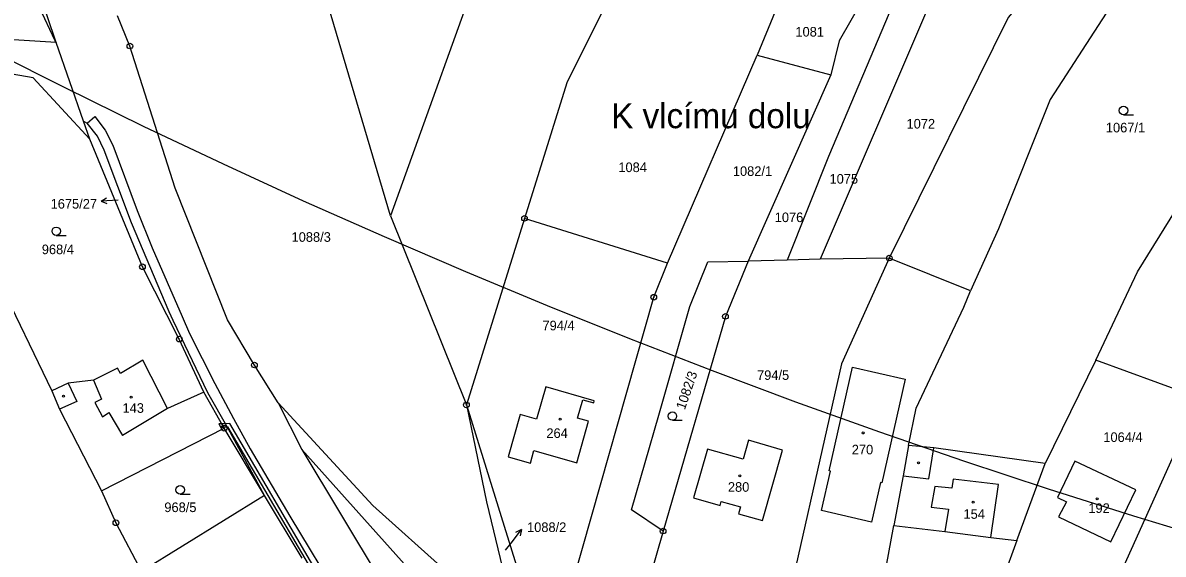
# Model space of a CAD drawing. Extents: x -680203 to -673936, y -1102717 to -1093650.
# Drawn here: x -676997.1 to -676795.2, y -1100637.5 to -1100543.4 of the extents above; entities that cross this region are included whole.
import ezdxf

# ---------------------------------------------------------------- set-up
doc = ezdxf.new("R2010")
doc.units = 0
for name, color, linetype in [('_Ideová část', 7, 'Continuous'), ('SOxx02xx_Koleje_param další_Popis10', 7, 'Continuous'), ('SOxx02xx_Staničení_Popis10', 7, 'Continuous'), ('SOxxxxxx_Koleje_hlavní_body_Popis10', 7, 'Continuous'), ('SOxxxxxx_Koleje_LN_parametry_Popis10', 7, 'Continuous'), ('SOxxxxxx_Koleje_param další_Popis10', 7, 'Continuous'), ('SOxxxxxx_Osa_bod_P', 7, 'Continuous'), ('SOxxxxxx_Staničení_Popis10', 7, 'Continuous'), ('x_prac', 7, 'Continuous')]:
    doc.layers.add(name, color=color, linetype=linetype)

msp = doc.modelspace()

# ---------------------------------------------------------------- linework, layer by layer
at = {"layer": '_Ideová část'}
msp.add_circle((-676417.7, -1099401.52), 1287.12, dxfattribs=at)
at = {"layer": 'SOxx02xx_Koleje_param další_Popis10'}
for centre, radius in [((-676978.15, -1100547.49), 0.5), ((-676978.15, -1100547.49), 0.0303), ((-676908.3, -1100578.01), 0.5), ((-676908.3, -1100578.01), 0.0303), ((-676843.73, -1100585.03), 0.5), ((-676843.73, -1100585.03), 0.0303), ((-676975.92, -1100586.59), 0.5), ((-676975.92, -1100586.59), 0.0303), ((-676885.41, -1100591.97), 0.5), ((-676885.41, -1100591.97), 0.0303), ((-676872.73, -1100595.36), 0.5), ((-676872.73, -1100595.36), 0.0303), ((-676969.4, -1100599.4), 0.5), ((-676969.4, -1100599.4), 0.0303), ((-676956.1, -1100603.98), 0.5), ((-676956.1, -1100603.98), 0.0303), ((-676918.58, -1100611.06), 0.5), ((-676918.58, -1100611.06), 0.0303), ((-676961.45, -1100615.17), 0.5), ((-676961.45, -1100615.17), 0.0303), ((-676980.62, -1100631.93), 0.5), ((-676980.62, -1100631.93), 0.0303), ((-676883.76, -1100633.39), 0.5), ((-676883.76, -1100633.39), 0.0303)]:
    msp.add_circle(centre, radius, dxfattribs=at)
at = {"layer": 'SOxx02xx_Staničení_Popis10'}
for p, q in [((-676983.24, -1100574.95), (-676982.26, -1100574.4)), ((-676980.24, -1100574.79), (-676983.24, -1100574.95)), ((-676983.24, -1100574.95), (-676982.21, -1100575.4)), ((-676910.67, -1100635.52), (-676908.86, -1100633.12)), ((-676908.86, -1100633.12), (-676909.87, -1100633.62)), ((-676908.86, -1100633.12), (-676909.07, -1100634.22)), ((-676911.65, -1100636.8), (-676910.67, -1100635.52))]:
    msp.add_line(p, q, dxfattribs=at)
at = {"layer": 'SOxxxxxx_Koleje_hlavní_body_Popis10'}
for p, q in [((-676802.28, -1100559.66), (-676800.53, -1100559.66)), ((-676991.17, -1100581.04), (-676989.42, -1100581.04)), ((-676882.12, -1100613.77), (-676880.37, -1100613.77)), ((-676969.24, -1100626.85), (-676967.49, -1100626.85))]:
    msp.add_line(p, q, dxfattribs=at)
for centre in [(-676802.28, -1100558.91), (-676991.17, -1100580.29), (-676882.12, -1100613.02), (-676969.24, -1100626.1)]:
    msp.add_circle(centre, 0.75, dxfattribs=at)
at = {"layer": 'SOxxxxxx_Koleje_LN_parametry_Popis10'}
for points in [[(-676962.02, -1100615.02), (-676961.55, -1100614.99), (-676961.89, -1100614.38), (-676962.38, -1100614.39)], [(-676943.64, -1100641.04), (-676943.96, -1100640.52), (-676945.2, -1100640.46), (-676960.46, -1100614.36), (-676961.21, -1100614.37), (-676961.89, -1100614.38), (-676961.55, -1100614.99), (-676960.88, -1100614.95), (-676945.59, -1100640.96)]]:
    msp.add_lwpolyline(points, close=True, dxfattribs=at)
at = {"layer": 'SOxxxxxx_Koleje_param další_Popis10'}
for centre in [(-676989.91, -1100609.5), (-676977.9, -1100609.67), (-676901.99, -1100613.56), (-676848.35, -1100616.02), (-676838.58, -1100621.31), (-676870.18, -1100623.61), (-676806.93, -1100627.67), (-676828.88, -1100628.29)]:
    msp.add_circle(centre, 0.175, dxfattribs=at)
at = {"layer": 'SOxxxxxx_Staničení_Popis10'}
for p, q in [((-676989.1, -1100607.21), (-676987.55, -1100610.47)), ((-676984.58, -1100606.67), (-676983.15, -1100610.02)), ((-676987.55, -1100610.47), (-676990.62, -1100611.82)), ((-676983.15, -1100610.02), (-676984.37, -1100610.61)), ((-676984.37, -1100610.61), (-676983.02, -1100613.13)), ((-676983.02, -1100613.13), (-676981.89, -1100612.38)), ((-676981.89, -1100612.38), (-676979.48, -1100616.46)), ((-676971.46, -1100611.66), (-676979.48, -1100616.46)), ((-676836.75, -1100624.15), (-676835.82, -1100618.65)), ((-676841.3, -1100623.63), (-676836.75, -1100624.15)), ((-676835.69, -1100625.47), (-676836.3, -1100629.17)), ((-676832.66, -1100625.78), (-676835.69, -1100625.47)), ((-676832.42, -1100624.19), (-676832.66, -1100625.78)), ((-676824.38, -1100625.16), (-676832.42, -1100624.19)), ((-676825.75, -1100634.52), (-676824.38, -1100625.16)), ((-676836.3, -1100629.17), (-676833.27, -1100629.5)), ((-676833.27, -1100629.5), (-676833.89, -1100633.47))]:
    msp.add_line(p, q, dxfattribs=at)
at = {"layer": 'x_prac'}
for p, q in [((-676932.04, -1100577.55), (-676945.43, -1100532.22)), ((-676991.45, -1100546.42), (-676995.12, -1100538.48)), ((-676836.81, -1100540.51), (-676855.96, -1100585.23)), ((-676863.95, -1100541.37), (-676867.1, -1100549.1)), ((-676991.3, -1100546.64), (-676991.45, -1100546.42)), ((-676991.3, -1100546.64), (-676991.22, -1100546.88)), ((-676986.37, -1100560.78), (-676991.22, -1100546.88)), ((-676882.98, -1100585.94), (-676867.1, -1100549.1)), ((-676867.1, -1100549.1), (-676854.06, -1100552.61)), ((-677019.69, -1100551.12), (-676991.97, -1100608.55)), ((-676854.06, -1100552.61), (-676868.72, -1100585.61)), ((-676985.25, -1100563.98), (-676986.37, -1100560.78)), ((-676986.37, -1100560.78), (-676985.72, -1100561.15)), ((-676932.04, -1100577.55), (-676918.58, -1100611.06)), ((-676908.3, -1100578.01), (-676918.58, -1100611.06)), ((-676882.98, -1100585.94), (-676908.3, -1100578.01)), ((-676843.73, -1100585.03), (-676855.96, -1100585.23)), ((-676829.38, -1100590.84), (-676843.73, -1100585.03)), ((-676885.41, -1100591.97), (-676882.98, -1100585.94)), ((-676861.78, -1100585.44), (-676868.72, -1100585.61)), ((-676855.96, -1100585.23), (-676861.78, -1100585.44)), ((-676900.91, -1100646.42), (-676885.41, -1100591.97)), ((-676807.19, -1100603.15), (-676816.15, -1100621.42)), ((-676788.87, -1100609.84), (-676807.19, -1100603.15)), ((-676961.45, -1100615.17), (-676965.03, -1100608.79)), ((-676951.89, -1100610.7), (-676947.72, -1100618.97)), ((-676918.58, -1100611.06), (-676908.29, -1100644.11)), ((-676788.87, -1100609.84), (-676804.87, -1100645.45)), ((-676983.15, -1100626.26), (-676961.45, -1100615.17)), ((-676954.31, -1100627.11), (-676961.45, -1100615.17)), ((-676954.31, -1100627.11), (-676960.73, -1100615.21)), ((-676947.72, -1100618.97), (-676920.29, -1100664.47)), ((-676821.14, -1100635.05), (-676816.15, -1100621.42)), ((-676954.31, -1100627.11), (-676976.08, -1100640.57)), ((-676947.63, -1100638.17), (-676954.31, -1100627.11)), ((-676883.76, -1100633.39), (-676888.93, -1100651.21)), ((-676846.46, -1100651.9), (-676842.94, -1100632.39)), ((-676821.14, -1100635.05), (-676825.79, -1100647.83))]:
    msp.add_line(p, q, dxfattribs=at)
for points in [[(-676840.3, -1100375.9), (-676877.32, -1100452.85), (-676894.9, -1100486.42), (-676913.64, -1100526.52), (-676932.04, -1100577.55)], [(-676780.48, -1100503.29), (-676815.23, -1100556.98), (-676824.41, -1100579.87), (-676829.38, -1100590.84)], [(-676807.19, -1100603.15), (-676799.78, -1100587.45), (-676756.75, -1100517.94)], [(-676998.62, -1100529.55), (-676994.16, -1100538.16), (-676991.3, -1100546.64)], [(-676892.64, -1100537.59), (-676900.83, -1100554.02), (-676908.3, -1100578.01)], [(-676819.04, -1100538.06), (-676822.71, -1100542.42), (-676843.73, -1100585.03)], [(-676843.12, -1100540.11), (-676854.49, -1100567.04), (-676861.78, -1100585.44)], [(-676848.49, -1100539.36), (-676852.61, -1100546.58), (-676854.06, -1100552.61)], [(-676951.89, -1100610.7), (-676956.1, -1100603.98), (-676960.89, -1100595.95), (-676970.14, -1100572.65), (-676978.15, -1100547.49), (-676980.34, -1100542.12)], [(-676991.22, -1100546.88), (-677008.25, -1100545.8), (-677028.57, -1100547.96), (-677043.97, -1100552.37)], [(-676985.25, -1100563.98), (-676995.27, -1100553.13), (-677008.85, -1100550.74), (-677019.69, -1100551.12)], [(-676985.72, -1100561.15), (-676984.38, -1100559.98), (-676982.52, -1100562.36), (-676981.16, -1100565.05), (-676976.84, -1100576.62), (-676974.21, -1100583.2), (-676968.87, -1100595.37), (-676967.57, -1100598.38), (-676963.13, -1100607.24), (-676959.83, -1100613.48), (-676956.84, -1100618.82), (-676949.85, -1100630.78), (-676932.03, -1100660.25), (-676897.32, -1100717.17), (-676896.88, -1100718.03)], [(-676960.73, -1100615.21), (-676964.36, -1100608.92), (-676970.49, -1100596.11), (-676971.18, -1100594.54), (-676977.84, -1100578.78), (-676982.7, -1100565.91), (-676983.9, -1100563.45), (-676985.72, -1100561.15)], [(-676965.03, -1100608.79), (-676969.4, -1100599.4), (-676975.92, -1100586.59), (-676985.25, -1100563.98)], [(-676843.73, -1100585.03), (-676852.17, -1100603.77), (-676863.69, -1100654.8)], [(-676883.76, -1100633.39), (-676889.36, -1100629.65), (-676884.55, -1100612.85), (-676879.05, -1100593.61), (-676875.82, -1100585.68), (-676868.72, -1100585.61)], [(-676868.72, -1100585.61), (-676872.73, -1100595.36), (-676883.76, -1100633.39)], [(-676840.34, -1100618.24), (-676838.95, -1100611.61), (-676830.53, -1100593.76), (-676829.38, -1100590.84)], [(-676965.03, -1100608.79), (-676971.46, -1100611.66), (-676975.86, -1100603.12), (-676979.78, -1100605.48), (-676980.32, -1100604.56), (-676984.58, -1100606.67), (-676989.1, -1100607.21), (-676991.97, -1100608.55)], [(-676854.16, -1100622.78), (-676854.4, -1100622.73), (-676850.22, -1100604.36), (-676840.9, -1100606.47), (-676845.07, -1100624.84), (-676845.3, -1100624.79)], [(-676991.97, -1100608.55), (-676990.62, -1100611.82), (-676983.15, -1100626.26)], [(-676909.06, -1100612.72), (-676911.19, -1100620.24), (-676907.26, -1100621.37), (-676906.64, -1100619.14), (-676899.05, -1100621.29), (-676896.97, -1100613.95), (-676898.91, -1100613.39), (-676897.98, -1100610.12), (-676896.05, -1100610.69), (-676895.94, -1100610.3), (-676904.54, -1100607.84), (-676906.17, -1100613.55), (-676909.06, -1100612.72)], [(-676913.06, -1100642.92), (-676921.98, -1100640.69), (-676935.16, -1100628.86), (-676951.89, -1100610.7)], [(-676918.58, -1100611.06), (-676915.01, -1100628.23), (-676912.22, -1100639.94), (-676913.06, -1100642.92)], [(-676878.4, -1100627.49), (-676873.68, -1100628.85), (-676873.47, -1100628.13), (-676870.06, -1100629.11), (-676870.4, -1100630.31), (-676866.2, -1100631.52), (-676862.61, -1100619.05), (-676868.64, -1100617.3), (-676869.62, -1100620.68), (-676875.9, -1100618.86), (-676878.4, -1100627.49)], [(-676910.77, -1100648.5), (-676913.68, -1100647.58), (-676925.53, -1100643.75), (-676947.72, -1100618.97)], [(-676840.34, -1100618.24), (-676841.3, -1100623.63), (-676842.94, -1100632.39)], [(-676816.15, -1100621.42), (-676835.82, -1100618.65), (-676840.34, -1100618.24)], [(-676800.07, -1100626.07), (-676810.87, -1100621.01), (-676813.93, -1100627.46), (-676812.38, -1100628.2), (-676813.78, -1100630.87), (-676804.52, -1100635.31), (-676800.07, -1100626.07)], [(-676845.3, -1100624.79), (-676846.87, -1100631.79), (-676855.71, -1100629.77), (-676854.16, -1100622.78)], [(-676983.15, -1100626.26), (-676980.62, -1100631.93), (-676976.08, -1100640.57)], [(-676842.94, -1100632.39), (-676833.89, -1100633.47), (-676825.75, -1100634.52), (-676821.14, -1100635.05)]]:
    msp.add_lwpolyline(points, dxfattribs=at)

# ---------------------------------------------------------------- texts
at = {"layer": 'SOxx02xx_Staničení_Popis10'}
msp.add_text('K vlcímu dolu', height=4.4, dxfattribs=at).set_placement((-676892.96, -1100562.04))
at = {"layer": 'SOxxxxxx_Osa_bod_P'}
for s, p in [('1081', (-676860.35, -1100545.81)), ('1072', (-676840.68, -1100562.1)), ('1067/1', (-676805.4, -1100562.78)), ('1084', (-676891.69, -1100569.81)), ('1082/1', (-676871.42, -1100570.49)), ('1075', (-676854.31, -1100571.86)), ('1675/27', (-676992.18, -1100576.28)), ('1076', (-676864.01, -1100578.67)), ('1088/3', (-676949.53, -1100582.16)), ('968/4', (-676993.74, -1100584.35)), ('794/4', (-676905.12, -1100597.84)), ('794/5', (-676867.14, -1100606.62)), ('143', (-676979.45, -1100612.45)), ('264', (-676904.43, -1100616.9)), ('1064/4', (-676805.85, -1100617.61)), ('270', (-676850.37, -1100619.81)), ('280', (-676872.3, -1100626.43)), ('968/5', (-676972.05, -1100630.03)), ('192', (-676808.5, -1100630.18)), ('154', (-676830.6, -1100631.22)), ('1088/2', (-676907.85, -1100633.56))]:
    msp.add_text(s, height=1.7, dxfattribs=at).set_placement(p)
msp.add_text('1082/3', height=1.7, rotation=71, dxfattribs=at).set_placement((-676879.93, -1100612.01))

doc.saveas('drawing.dxf')
